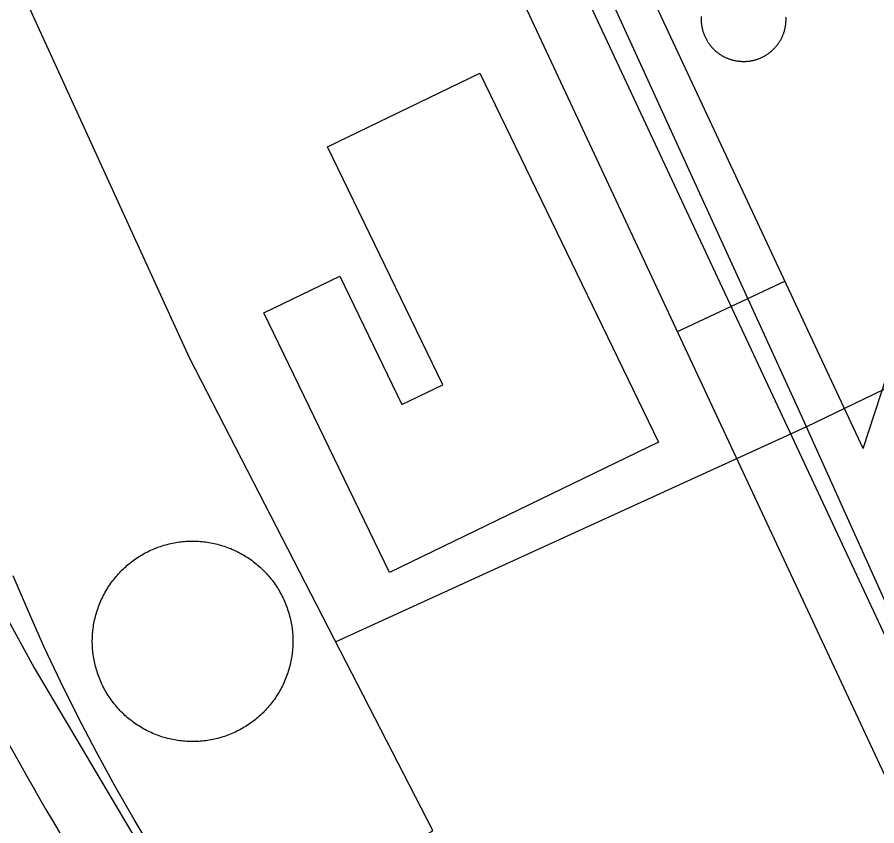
# Model space of a CAD drawing. Extents: x 3651524 to 3689615, y 505651 to 531377.
# Drawn here: x 3679328.9 to 3679546.3, y 515254.7 to 515459.3 of the extents above; entities that cross this region are included whole.
import ezdxf

# ---------------------------------------------------------------- set-up
doc = ezdxf.new("R2010")
doc.units = 0
for name, color, linetype in [('V-BLDG-OTLN', 7, 'Continuous'), ('V-DOMW-TANK', 7, 'Continuous'), ('V-RAIL-TRAK', 7, 'Continuous'), ('V-ROAD-CNTR', 7, 'Continuous'), ('V-UTIL-LINE', 7, 'Continuous')]:
    doc.layers.add(name, color=color, linetype=linetype)

msp = doc.modelspace()

# ---------------------------------------------------------------- linework, layer by layer
at = {"layer": 'V-BLDG-OTLN'}
msp.add_lwpolyline([(3679491.125, 515351.756), (3679423.111, 515318.834), (3679391.344, 515384.466), (3679410.503, 515393.74), (3679426.215, 515361.281), (3679436.545, 515366.282), (3679407.425, 515426.452), (3679445.946, 515445.095)], close=True, dxfattribs=at)
at = {"layer": 'V-DOMW-TANK'}
for points in [[(3679505.469, 515450.76), (3679505.332, 515450.887), (3679505.196, 515451.014), (3679505.065, 515451.145), (3679504.934, 515451.278), (3679504.807, 515451.413), (3679504.682, 515451.551), (3679504.56, 515451.69), (3679504.439, 515451.831), (3679504.322, 515451.975), (3679504.205, 515452.12), (3679504.093, 515452.27), (3679503.984, 515452.419), (3679503.875, 515452.571), (3679503.771, 515452.722), (3679503.669, 515452.878), (3679503.568, 515453.038), (3679503.472, 515453.193), (3679503.378, 515453.355), (3679503.288, 515453.517), (3679503.2, 515453.681), (3679503.114, 515453.844), (3679503.032, 515454.012), (3679502.952, 515454.18), (3679502.876, 515454.346), (3679502.802, 515454.518), (3679502.729, 515454.69), (3679502.663, 515454.864), (3679502.6, 515455.038), (3679502.536, 515455.215), (3679502.479, 515455.393), (3679502.423, 515455.567), (3679502.37, 515455.745), (3679502.321, 515455.925), (3679502.276, 515456.105), (3679502.233, 515456.288), (3679502.192, 515456.468), (3679502.157, 515456.65), (3679502.122, 515456.832), (3679502.092, 515457.015), (3679502.065, 515457.199), (3679502.043, 515457.383), (3679502.022, 515457.57), (3679502.004, 515457.754), (3679501.989, 515457.938), (3679501.979, 515458.125), (3679501.971, 515458.309), (3679501.967, 515458.495), (3679501.965, 515458.682), (3679501.969, 515458.868), (3679501.973, 515459.053), (3679501.981, 515459.237), (3679501.993, 515459.423)], [(3679523.235, 515459.368), (3679523.248, 515459.184), (3679523.254, 515458.997), (3679523.258, 515458.813), (3679523.258, 515458.627), (3679523.256, 515458.44), (3679523.252, 515458.256), (3679523.243, 515458.069), (3679523.231, 515457.883), (3679523.215, 515457.699), (3679523.196, 515457.512), (3679523.176, 515457.328), (3679523.151, 515457.144), (3679523.123, 515456.961), (3679523.092, 515456.777), (3679523.057, 515456.595), (3679523.02, 515456.413), (3679522.979, 515456.232), (3679522.936, 515456.052), (3679522.887, 515455.872), (3679522.838, 515455.692), (3679522.785, 515455.514), (3679522.729, 515455.337), (3679522.67, 515455.161), (3679522.606, 515454.987), (3679522.541, 515454.813), (3679522.473, 515454.639), (3679522.402, 515454.469), (3679522.328, 515454.299), (3679522.25, 515454.129), (3679522.168, 515453.961), (3679522.086, 515453.795), (3679522, 515453.633), (3679521.91, 515453.468), (3679521.818, 515453.306), (3679521.724, 515453.146), (3679521.625, 515452.988), (3679521.527, 515452.833), (3679521.423, 515452.679), (3679521.318, 515452.523), (3679521.21, 515452.374), (3679521.101, 515452.224), (3679520.984, 515452.077), (3679520.87, 515451.934), (3679520.751, 515451.788), (3679520.63, 515451.649), (3679520.505, 515451.51), (3679520.38, 515451.373), (3679520.251, 515451.237), (3679520.12, 515451.106), (3679519.989, 515450.975), (3679519.854, 515450.848), (3679519.717, 515450.723), (3679519.575, 515450.6), (3679519.434, 515450.48), (3679519.291, 515450.363), (3679519.145, 515450.246), (3679518.998, 515450.133), (3679518.848, 515450.025), (3679518.697, 515449.916), (3679518.543, 515449.812), (3679518.388, 515449.71), (3679518.232, 515449.609), (3679518.072, 515449.513), (3679517.912, 515449.419), (3679517.751, 515449.329), (3679517.587, 515449.241), (3679517.421, 515449.155), (3679517.255, 515449.073), (3679517.087, 515448.993), (3679516.917, 515448.917), (3679516.747, 515448.843), (3679516.575, 515448.769), (3679516.403, 515448.704), (3679516.229, 515448.64), (3679516.053, 515448.579), (3679515.877, 515448.52)], [(3679515.877, 515448.52), (3679515.699, 515448.464), (3679515.52, 515448.411), (3679515.342, 515448.362), (3679515.162, 515448.317), (3679514.982, 515448.274), (3679514.8, 515448.233), (3679514.617, 515448.198), (3679514.435, 515448.163), (3679514.251, 515448.135), (3679514.066, 515448.106), (3679513.884, 515448.083), (3679513.698, 515448.063), (3679513.513, 515448.045), (3679513.327, 515448.03), (3679513.143, 515448.02), (3679512.956, 515448.012), (3679512.772, 515448.008), (3679512.586, 515448.008), (3679512.399, 515448.01), (3679512.211, 515448.014), (3679512.029, 515448.024), (3679511.842, 515448.034), (3679511.658, 515448.051), (3679511.472, 515448.069), (3679511.287, 515448.09), (3679511.103, 515448.116), (3679510.921, 515448.143), (3679510.736, 515448.174), (3679510.554, 515448.208), (3679510.372, 515448.245), (3679510.192, 515448.286), (3679510.011, 515448.329), (3679509.831, 515448.376), (3679509.651, 515448.427), (3679509.475, 515448.481), (3679509.297, 515448.536), (3679509.12, 515448.595), (3679508.946, 515448.659), (3679508.772, 515448.724), (3679508.598, 515448.792), (3679508.428, 515448.864), (3679508.258, 515448.939), (3679508.088, 515449.015), (3679507.92, 515449.097), (3679507.754, 515449.179), (3679507.593, 515449.267), (3679507.427, 515449.355), (3679507.265, 515449.447), (3679507.105, 515449.542), (3679506.947, 515449.64), (3679506.792, 515449.74), (3679506.638, 515449.843), (3679506.483, 515449.949), (3679506.333, 515450.056), (3679506.184, 515450.168), (3679506.036, 515450.281), (3679505.893, 515450.398), (3679505.747, 515450.516), (3679505.608, 515450.637), (3679505.469, 515450.76)], [(3679361.154, 515323.665), (3679361.544, 515323.872), (3679361.939, 515324.075), (3679362.336, 515324.272), (3679362.736, 515324.458), (3679363.141, 515324.638), (3679363.547, 515324.812), (3679363.958, 515324.978), (3679364.37, 515325.138), (3679364.786, 515325.289), (3679365.203, 515325.435), (3679365.625, 515325.572), (3679366.047, 515325.703), (3679366.473, 515325.824), (3679366.899, 515325.939), (3679367.329, 515326.047), (3679367.759, 515326.148), (3679368.193, 515326.242), (3679368.626, 515326.326), (3679369.062, 515326.404), (3679369.5, 515326.473), (3679369.94, 515326.535), (3679370.377, 515326.59), (3679370.817, 515326.637), (3679371.257, 515326.678), (3679371.7, 515326.709), (3679372.142, 515326.733), (3679372.584, 515326.75), (3679373.027, 515326.758), (3679373.469, 515326.758), (3679373.911, 515326.752), (3679374.354, 515326.737), (3679374.796, 515326.717), (3679375.237, 515326.684), (3679375.677, 515326.647), (3679376.117, 515326.6), (3679376.557, 515326.549), (3679376.996, 515326.488), (3679377.432, 515326.416), (3679377.868, 515326.342), (3679378.302, 515326.258), (3679378.734, 515326.168), (3679379.169, 515326.07), (3679379.597, 515325.963), (3679380.025, 515325.849), (3679380.451, 515325.728), (3679380.875, 515325.599), (3679381.294, 515325.461), (3679381.714, 515325.32), (3679382.13, 515325.169), (3679382.544, 515325.011), (3679382.953, 515324.847), (3679383.361, 515324.673), (3679383.766, 515324.495), (3679384.168, 515324.308), (3679384.565, 515324.116), (3679384.96, 515323.915), (3679385.352, 515323.708), (3679385.739, 515323.493), (3679386.124, 515323.274), (3679386.503, 515323.049), (3679386.875, 515322.811), (3679387.25, 515322.572), (3679387.617, 515322.326), (3679387.979, 515322.072), (3679388.34, 515321.812), (3679388.692, 515321.546), (3679389.042, 515321.275), (3679389.386, 515320.997), (3679389.726, 515320.712), (3679390.06, 515320.425), (3679390.39, 515320.128), (3679390.713, 515319.825), (3679391.033, 515319.52), (3679391.346, 515319.207), (3679391.653, 515318.889), (3679391.956, 515318.566), (3679392.253, 515318.238), (3679392.544, 515317.904), (3679392.829, 515317.566), (3679393.111, 515317.222), (3679393.382, 515316.876), (3679393.648, 515316.522), (3679393.91, 515316.164), (3679394.164, 515315.803), (3679394.412, 515315.434), (3679394.654, 515315.064), (3679394.889, 515314.689), (3679395.116, 515314.312), (3679395.34, 515313.927), (3679395.553, 515313.542), (3679395.762, 515313.151), (3679395.964, 515312.758), (3679396.159, 515312.36), (3679396.347, 515311.959), (3679396.528, 515311.556), (3679396.702, 515311.148), (3679396.865, 515310.738), (3679397.027, 515310.325), (3679397.179, 515309.909), (3679397.324, 515309.491)], [(3679347.945, 515302.02), (3679347.959, 515302.462), (3679347.982, 515302.905), (3679348.01, 515303.347), (3679348.049, 515303.787), (3679348.094, 515304.228), (3679348.148, 515304.668), (3679348.209, 515305.106), (3679348.277, 515305.545), (3679348.352, 515305.979), (3679348.436, 515306.413), (3679348.526, 515306.847), (3679348.627, 515307.277), (3679348.733, 515307.707), (3679348.846, 515308.135), (3679348.967, 515308.561), (3679349.096, 515308.983), (3679349.233, 515309.405), (3679349.376, 515309.823), (3679349.526, 515310.241), (3679349.684, 515310.654), (3679349.849, 515311.064), (3679350.022, 515311.472), (3679350.2, 515311.877), (3679350.386, 515312.278), (3679350.581, 515312.676), (3679350.781, 515313.071), (3679350.988, 515313.462), (3679351.201, 515313.849), (3679351.422, 515314.232), (3679351.65, 515314.613), (3679351.883, 515314.988), (3679352.123, 515315.361), (3679352.371, 515315.727), (3679352.622, 515316.09), (3679352.883, 515316.448), (3679353.151, 515316.803), (3679353.421, 515317.153), (3679353.698, 515317.497), (3679353.982, 515317.837), (3679354.271, 515318.171), (3679354.568, 515318.5), (3679354.869, 515318.824), (3679355.176, 515319.143), (3679355.488, 515319.457), (3679355.805, 515319.764), (3679356.129, 515320.067), (3679356.456, 515320.362), (3679356.79, 515320.655), (3679357.128, 515320.939), (3679357.472, 515321.218), (3679357.82, 515321.492), (3679358.175, 515321.759), (3679358.531, 515322.019), (3679358.893, 515322.275), (3679359.26, 515322.523), (3679359.631, 515322.764), (3679360.006, 515323), (3679360.384, 515323.225), (3679360.767, 515323.45), (3679361.154, 515323.665)], [(3679397.324, 515309.491), (3679397.461, 515309.071), (3679397.592, 515308.647), (3679397.715, 515308.221), (3679397.83, 515307.795), (3679397.939, 515307.365), (3679398.039, 515306.935), (3679398.131, 515306.501), (3679398.217, 515306.067), (3679398.295, 515305.631), (3679398.365, 515305.194), (3679398.426, 515304.756), (3679398.481, 515304.318), (3679398.528, 515303.878), (3679398.565, 515303.437), (3679398.6, 515302.995), (3679398.623, 515302.553), (3679398.639, 515302.112), (3679398.647, 515301.668), (3679398.649, 515301.225), (3679398.641, 515300.783), (3679398.625, 515300.341), (3679398.604, 515299.9), (3679398.576, 515299.458), (3679398.539, 515299.018), (3679398.492, 515298.577), (3679398.438, 515298.137), (3679398.377, 515297.699), (3679398.309, 515297.263), (3679398.233, 515296.826), (3679398.147, 515296.392), (3679398.057, 515295.958), (3679397.959, 515295.528), (3679397.853, 515295.098), (3679397.74, 515294.67), (3679397.617, 515294.244), (3679397.49, 515293.82), (3679397.353, 515293.4), (3679397.209, 515292.98), (3679397.06, 515292.564), (3679396.902, 515292.151), (3679396.736, 515291.741), (3679396.564, 515291.334), (3679396.384, 515290.928), (3679396.2, 515290.527), (3679396.005, 515290.129), (3679395.805, 515289.734), (3679395.598, 515289.343), (3679395.385, 515288.956), (3679395.164, 515288.571), (3679394.936, 515288.192), (3679394.703, 515287.817), (3679394.463, 515287.444), (3679394.215, 515287.078), (3679393.963, 515286.715), (3679393.703, 515286.357), (3679393.439, 515286.003), (3679393.165, 515285.654), (3679392.888, 515285.308), (3679392.604, 515284.968), (3679392.315, 515284.635), (3679392.018, 515284.305), (3679391.717, 515283.981), (3679391.412, 515283.662), (3679391.098, 515283.348), (3679390.781, 515283.041), (3679390.457, 515282.738), (3679390.13, 515282.441), (3679389.796, 515282.15), (3679389.458, 515281.864), (3679389.112, 515281.585), (3679388.766, 515281.313), (3679388.411, 515281.046), (3679388.055, 515280.784), (3679387.692, 515280.53), (3679387.326, 515280.283), (3679386.955, 515280.041), (3679386.58, 515279.805), (3679386.201, 515279.578), (3679385.819, 515279.355), (3679385.431, 515279.14), (3679385.042, 515278.931), (3679384.647, 515278.73), (3679384.25, 515278.536), (3679383.85, 515278.345), (3679383.445, 515278.169), (3679383.039, 515277.993), (3679382.628, 515277.827), (3679382.216, 515277.667), (3679381.8, 515277.516), (3679381.383, 515277.37), (3679380.961, 515277.233), (3679380.539, 515277.102), (3679380.113, 515276.979), (3679379.687, 515276.864), (3679379.257, 515276.756), (3679378.827, 515276.656), (3679378.392, 515276.563), (3679377.958, 515276.479), (3679377.522, 515276.402), (3679377.086, 515276.33)], [(3679377.086, 515276.33), (3679376.65, 515276.269), (3679376.209, 515276.213), (3679375.769, 515276.166), (3679375.329, 515276.127), (3679374.886, 515276.096), (3679374.444, 515276.072), (3679374.002, 515276.056), (3679373.559, 515276.047), (3679373.117, 515276.045), (3679372.674, 515276.053), (3679372.232, 515276.068), (3679371.79, 515276.09), (3679371.349, 515276.121), (3679370.909, 515276.158), (3679370.469, 515276.203), (3679370.026, 515276.256), (3679369.59, 515276.318), (3679369.154, 515276.385), (3679368.718, 515276.461), (3679368.281, 515276.545), (3679367.849, 515276.637), (3679367.417, 515276.737), (3679366.989, 515276.842), (3679366.561, 515276.957), (3679366.135, 515277.077), (3679365.711, 515277.206), (3679365.291, 515277.342), (3679364.872, 515277.485), (3679364.456, 515277.637), (3679364.042, 515277.794), (3679363.633, 515277.96), (3679363.225, 515278.13), (3679362.819, 515278.31), (3679362.418, 515278.495), (3679362.021, 515278.689), (3679361.625, 515278.89), (3679361.234, 515279.097), (3679360.847, 515279.31), (3679360.462, 515279.531), (3679360.083, 515279.758), (3679359.707, 515279.992), (3679359.336, 515280.233), (3679358.969, 515280.479), (3679358.605, 515280.731), (3679358.246, 515280.993), (3679357.894, 515281.257), (3679357.544, 515281.53), (3679357.2, 515281.808), (3679356.86, 515282.091), (3679356.526, 515282.382), (3679356.196, 515282.677), (3679355.873, 515282.978), (3679355.553, 515283.285), (3679355.24, 515283.598), (3679354.931, 515283.916), (3679354.63, 515284.237), (3679354.333, 515284.567), (3679354.042, 515284.901), (3679353.757, 515285.239), (3679353.477, 515285.583), (3679353.204, 515285.931), (3679352.938, 515286.283), (3679352.676, 515286.642), (3679352.422, 515287.002), (3679352.174, 515287.369), (3679351.932, 515287.741), (3679351.697, 515288.114), (3679351.467, 515288.493), (3679351.246, 515288.876), (3679351.031, 515289.263), (3679350.822, 515289.654), (3679350.622, 515290.047), (3679350.427, 515290.445), (3679350.239, 515290.846), (3679350.058, 515291.25), (3679349.884, 515291.657), (3679349.718, 515292.067), (3679349.559, 515292.48), (3679349.407, 515292.896), (3679349.262, 515293.314), (3679349.122, 515293.736), (3679348.993, 515294.158), (3679348.871, 515294.582), (3679348.756, 515295.01), (3679348.645, 515295.44), (3679348.547, 515295.87), (3679348.455, 515296.302), (3679348.369, 515296.736), (3679348.291, 515297.172), (3679348.221, 515297.609), (3679348.16, 515298.047), (3679348.105, 515298.487), (3679348.057, 515298.928), (3679348.019, 515299.368), (3679347.986, 515299.808), (3679347.963, 515300.251), (3679347.947, 515300.693), (3679347.939, 515301.135), (3679347.937, 515301.576), (3679347.945, 515302.02)]]:
    msp.add_lwpolyline(points, dxfattribs=at)
at = {"layer": 'V-RAIL-TRAK'}
msp.add_lwpolyline([(3679363.592, 515247.922), (3679358.515, 515256.352), (3679353.608, 515264.882), (3679348.879, 515273.512), (3679344.328, 515282.236), (3679339.958, 515291.053), (3679335.767, 515299.958), (3679331.76, 515308.946), (3679327.94, 515318.015)], dxfattribs=at)
at = {"layer": 'V-ROAD-CNTR'}
msp.add_line((3679495.879, 515379.805), (3679523.057, 515392.509), dxfattribs=at)
for points in [[(3679542.831, 515350.205), (3679556.136, 515390.889), (3679563.562, 515404.067), (3679576.47, 515419.759), (3679591.444, 515433.259), (3679604.546, 515442.388), (3679623.169, 515452.793), (3679639.475, 515463.622), (3679649.284, 515472.488), (3679652.192, 515476.192), (3679654.092, 515480.167), (3679655.256, 515484.991), (3679655.514, 515486.881), (3679299.031, 516214.324)], [(3679542.831, 515350.205), (3679165.464, 516157.521)], [(3679636.505, 515114.383), (3679153.616, 516147.445)], [(3679619.906, 515114.469), (3679329.916, 515734.855)], [(3679160.43, 515656.859), (3679299.617, 515357.783), (3679316.065, 515326.077), (3679333.267, 515294.666), (3679359.422, 515250.404), (3679387.746, 515207.616), (3679402.179, 515189.041), (3679427.257, 515163.744), (3679455.797, 515140.136), (3679475.799, 515126.14), (3679521.066, 515102.281)]]:
    msp.add_lwpolyline(points, dxfattribs=at)
msp.add_spline([(3679286.154, 515351.162), (3679320.228, 515287.246), (3679375.552, 515198.862), (3679446.702, 515128.193), (3679537.078, 515082.948)], degree=3, dxfattribs=at)
at = {"layer": 'V-UTIL-LINE'}
for points in [[(3679601.332, 515194.465), (3679546.519, 515315.633), (3679526.946, 515359.182), (3679472.615, 515477.968), (3679446.409, 515531.857)], [(3679426.441, 515248.471), (3679434.039, 515253.575), (3679372.507, 515373.155), (3679325.116, 515476.78)], [(3679637.788, 515408.408), (3679528.533, 515355.651), (3679409.485, 515301.291)]]:
    msp.add_lwpolyline(points, dxfattribs=at)

doc.saveas('drawing.dxf')
